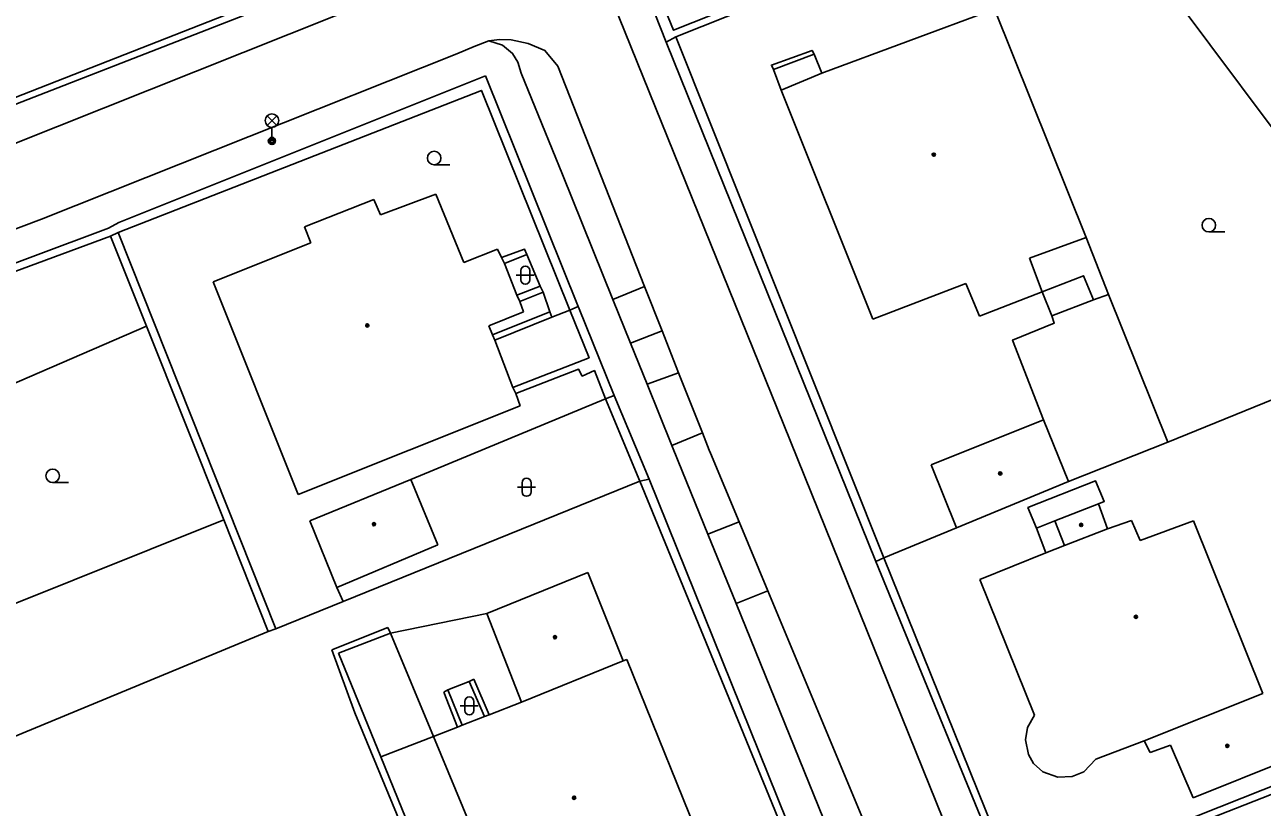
# Model space of a CAD drawing. Extents: x -600391 to -599491, y -1160176 to -1159402.
# Drawn here: x -599863.6 to -599795.1, y -1160085 to -1160041.7 of the extents above; entities that cross this region are included whole.
import ezdxf

# ---------------------------------------------------------------- set-up
doc = ezdxf.new("R2010")
doc.units = 0
for name, color, linetype in [('Level 10', 7, 'Continuous'), ('Level 11', 7, 'Continuous'), ('Level 33', 7, 'Continuous'), ('Level 36', 7, 'Continuous'), ('Level 39', 7, 'Continuous'), ('Level 5', 7, 'Continuous'), ('Level 51', 7, 'Continuous'), ('Level 7', 7, 'Continuous'), ('Level 8', 7, 'Continuous')]:
    doc.layers.add(name, color=color, linetype=linetype)

msp = doc.modelspace()

# ---------------------------------------------------------------- linework, layer by layer
at = {"layer": 'Level 10'}
for points in [[(-599837.18, -1160025.28), (-599821.6, -1160063.84), (-599805.47, -1160103.79), (-599798.53, -1160121.29)], [(-599906.01, -1160063.17), (-599902.43, -1160061.94), (-599901.28, -1160061.54), (-599880.99, -1160054.5), (-599874.5, -1160052.17), (-599864.36, -1160048.33), (-599841.34, -1160039.13), (-599840.49, -1160038.79), (-599839.99, -1160038.6), (-599839.65, -1160038.21), (-599839.36, -1160037.6), (-599839.27, -1160036.72), (-599839.47, -1160036.06)], [(-599831.07, -1160056.89), (-599833.86, -1160049.97), (-599836.15, -1160044.36), (-599836.32, -1160043.74), (-599836.62, -1160043.26), (-599837.17, -1160042.81), (-599837.94, -1160042.56), (-599838.74, -1160042.88)], [(-599839.71, -1160043.28), (-599862.7, -1160052.44), (-599873.39, -1160056.47), (-599879.52, -1160058.69), (-599899.8, -1160065.76), (-599900.91, -1160066.15), (-599904.58, -1160067.24)], [(-599838.74, -1160042.88), (-599839.71, -1160043.28)], [(-599831.07, -1160056.89), (-599829.306, -1160056.177)], [(-599828.337, -1160058.633), (-599829.306, -1160056.177)], [(-599830.09, -1160059.309), (-599828.337, -1160058.633)], [(-599829.17, -1160061.59), (-599830.09, -1160059.31)], [(-599829.17, -1160061.59), (-599827.424, -1160060.949)], [(-599826.111, -1160064.276), (-599827.424, -1160060.949)], [(-599827.8, -1160064.98), (-599826.111, -1160064.276)], [(-599825.8, -1160069.9), (-599827.45, -1160065.85), (-599827.8, -1160064.98)], [(-599825.8, -1160069.9), (-599824.076, -1160069.209)], [(-599824.076, -1160069.209), (-599822.482, -1160073.032)], [(-599824.24, -1160073.73), (-599822.482, -1160073.032)], [(-599815.91, -1160094.27), (-599824.24, -1160073.73)]]:
    msp.add_lwpolyline(points, dxfattribs=at)
at = {"layer": 'Level 11'}
for points in [[(-599805.03, -1160033.37), (-599787.56, -1160056.76)], [(-599834.12, -1160043.97), (-599834.829, -1160043.097), (-599835.751, -1160042.72), (-599836.702, -1160042.502), (-599837.337, -1160042.498), (-599837.94, -1160042.56)], [(-599822.17, -1160044.16), (-599822.29, -1160043.91), (-599820.04, -1160043.1), (-599819.93, -1160043.31)], [(-599822.17, -1160044.16), (-599819.93, -1160043.31)], [(-599819.93, -1160043.31), (-599819.5, -1160044.36)], [(-599829.306, -1160056.177), (-599834.12, -1160043.97)], [(-599821.75, -1160045.29), (-599822.17, -1160044.16)], [(-599804.86, -1160053.46), (-599803.63, -1160056.62)], [(-599837.23, -1160054.56), (-599835.96, -1160054.1), (-599835.82, -1160054.4)], [(-599835.82, -1160054.4), (-599837.07, -1160054.9)], [(-599835.82, -1160054.4), (-599835.09, -1160056.16)], [(-599807.3, -1160056.46), (-599805.01, -1160055.58), (-599804.46, -1160056.91)], [(-599836.38, -1160056.65), (-599835.09, -1160056.16)], [(-599834.93, -1160056.49), (-599836.21, -1160057.01)], [(-599835.09, -1160056.16), (-599834.93, -1160056.49)], [(-599834.93, -1160056.49), (-599834.56, -1160057.58)], [(-599806.76, -1160057.79), (-599807.3, -1160056.46)], [(-599830.09, -1160059.31), (-599831.07, -1160056.89)], [(-599804.46, -1160056.91), (-599806.76, -1160057.79)], [(-599803.63, -1160056.62), (-599804.46, -1160056.91)], [(-599803.63, -1160056.62), (-599800.35, -1160064.79)], [(-599837.73, -1160058.86), (-599834.56, -1160057.58)], [(-599837.6, -1160059.15), (-599834.45, -1160057.87)], [(-599833.45, -1160057.48), (-599832.38, -1160060.12), (-599836.6, -1160061.76)], [(-599834.56, -1160057.58), (-599834.45, -1160057.87)], [(-599834.45, -1160057.87), (-599833.45, -1160057.48)], [(-599807.23, -1160063.56), (-599808.94, -1160059.14), (-599806.63, -1160058.21), (-599806.76, -1160057.79)], [(-599852.61, -1160069.1), (-599865.01, -1160074.06), (-599869.3, -1160063.75), (-599856.88, -1160058.38)], [(-599827.424, -1160060.949), (-599828.337, -1160058.633)], [(-599836.43, -1160062.1), (-599832.97, -1160060.75), (-599832.76, -1160061.14), (-599832.09, -1160060.83), (-599831.47, -1160062.39)], [(-599827.8, -1160064.98), (-599829.17, -1160061.59)], [(-599831.47, -1160062.39), (-599842.25, -1160066.86)], [(-599831, -1160062.21), (-599831.47, -1160062.39)], [(-599831.47, -1160062.39), (-599829.58, -1160066.96)], [(-599825.665, -1160065.398), (-599825.731, -1160065.241), (-599826.111, -1160064.276)], [(-599825.665, -1160065.398), (-599824.076, -1160069.209)], [(-599807.61, -1160069.56), (-599808.09, -1160068.42), (-599804.34, -1160066.94), (-599803.86, -1160068.08), (-599804.18, -1160068.21)], [(-599807.61, -1160069.56), (-599806.6, -1160069.16)], [(-599824.24, -1160073.73), (-599825.8, -1160069.9)], [(-599807.1, -1160070.92), (-599807.61, -1160069.56)], [(-599846.34, -1160072.84), (-599846, -1160073.63)], [(-599822.482, -1160073.032), (-599817.22, -1160085.65)], [(-599843.37, -1160075.37), (-599838.05, -1160074.29)], [(-599840.99, -1160081.1), (-599843.92, -1160082.22)]]:
    msp.add_lwpolyline(points, dxfattribs=at)
at = {"layer": 'Level 33'}
for p, q in [((-599850.205, -1160047.25), (-599849.675, -1160046.72)), ((-599850.205, -1160046.72), (-599849.675, -1160047.25)), ((-599849.94, -1160047.36), (-599849.94, -1160048.11))]:
    msp.add_line(p, q, dxfattribs=at)
for centre, radius in [((-599849.94, -1160046.985), 0.375), ((-599849.94, -1160048.11), 0.2), ((-599849.94, -1160048.11), 0.145), ((-599849.94, -1160048.11), 0.0876)]:
    msp.add_circle(centre, radius, dxfattribs=at)
at = {"layer": 'Level 36'}
for p, q in [((-599840.96, -1160049.435), (-599840.085, -1160049.435)), ((-599798.07, -1160053.155), (-599797.195, -1160053.155)), ((-599836.416, -1160055.546), (-599835.416, -1160055.546)), ((-599836.166, -1160055.296), (-599836.166, -1160055.796)), ((-599835.666, -1160055.296), (-599835.666, -1160055.796)), ((-599862.08, -1160067.035), (-599861.205, -1160067.035)), ((-599836.346, -1160067.296), (-599835.346, -1160067.296)), ((-599836.096, -1160067.046), (-599836.096, -1160067.546)), ((-599835.596, -1160067.046), (-599835.596, -1160067.546)), ((-599839.516, -1160079.406), (-599838.516, -1160079.406)), ((-599839.266, -1160079.156), (-599839.266, -1160079.656)), ((-599838.766, -1160079.156), (-599838.766, -1160079.656))]:
    msp.add_line(p, q, dxfattribs=at)
for centre in [(-599840.96, -1160049.06), (-599798.07, -1160052.78), (-599862.08, -1160066.66)]:
    msp.add_circle(centre, 0.375, dxfattribs=at)
for centre, start, end in [((-599835.916, -1160055.296), 0, 180), ((-599835.916, -1160055.796), 180, 0), ((-599835.846, -1160067.046), 0, 180), ((-599835.846, -1160067.546), 180, 0), ((-599839.016, -1160079.156), 0, 180), ((-599839.016, -1160079.656), 180, 0)]:
    msp.add_arc(centre, 0.25, start, end, dxfattribs=at)
at = {"layer": 'Level 39'}
for centre, radius in [((-599813.3, -1160048.87), 0.09), ((-599813.3, -1160048.87), 0.0398), ((-599844.66, -1160058.33), 0.09), ((-599844.66, -1160058.33), 0.0398), ((-599809.62, -1160066.53), 0.09), ((-599809.62, -1160066.53), 0.0398), ((-599844.29, -1160069.34), 0.09), ((-599844.29, -1160069.34), 0.0398), ((-599805.14, -1160069.38), 0.09), ((-599805.14, -1160069.38), 0.0398), ((-599802.11, -1160074.47), 0.09), ((-599802.11, -1160074.47), 0.0398), ((-599834.27, -1160075.6), 0.09), ((-599834.27, -1160075.6), 0.0398), ((-599797.05, -1160081.62), 0.09), ((-599797.05, -1160081.62), 0.0398), ((-599833.21, -1160084.49), 0.09), ((-599833.21, -1160084.49), 0.0398)]:
    msp.add_circle(centre, radius, dxfattribs=at)
at = {"layer": 'Level 5'}
for points in [[(-599819.5, -1160044.36), (-599809.93, -1160040.82)], [(-599809.93, -1160040.82), (-599804.86, -1160053.46)], [(-599821.75, -1160045.29), (-599819.5, -1160044.36)], [(-599816.68, -1160057.98), (-599821.75, -1160045.29)], [(-599848.14, -1160052.86), (-599844.29, -1160051.36)], [(-599844.29, -1160051.36), (-599843.93, -1160052.21)], [(-599843.93, -1160052.21), (-599840.86, -1160051.06)], [(-599840.86, -1160051.06), (-599839.31, -1160054.85)], [(-599847.79, -1160053.75), (-599848.14, -1160052.86)], [(-599853.2, -1160055.91), (-599847.79, -1160053.75)], [(-599804.86, -1160053.46), (-599808, -1160054.61)], [(-599839.31, -1160054.85), (-599837.46, -1160054.11)], [(-599837.46, -1160054.11), (-599837.23, -1160054.56)], [(-599837.23, -1160054.56), (-599837.07, -1160054.9)], [(-599837.07, -1160054.9), (-599836.38, -1160056.65)], [(-599808, -1160054.61), (-599807.3, -1160056.46)], [(-599848.48, -1160067.69), (-599853.2, -1160055.91)], [(-599811.52, -1160056), (-599816.68, -1160057.98)], [(-599810.76, -1160057.81), (-599811.52, -1160056)], [(-599807.3, -1160056.46), (-599810.76, -1160057.81)], [(-599836.38, -1160056.65), (-599836.21, -1160057.01)], [(-599836.21, -1160057.01), (-599836.01, -1160057.57)], [(-599836.01, -1160057.57), (-599837.94, -1160058.35)], [(-599837.94, -1160058.35), (-599837.73, -1160058.86)], [(-599837.73, -1160058.86), (-599837.6, -1160059.15)], [(-599837.6, -1160059.15), (-599836.6, -1160061.76)], [(-599836.6, -1160061.76), (-599836.43, -1160062.1)], [(-599836.43, -1160062.1), (-599836.19, -1160062.78)], [(-599836.19, -1160062.78), (-599848.48, -1160067.69)], [(-599813.44, -1160066.05), (-599807.23, -1160063.56)], [(-599807.23, -1160063.56), (-599805.84, -1160066.97)], [(-599812.04, -1160069.55), (-599813.44, -1160066.05)], [(-599847.85, -1160069.15), (-599842.25, -1160066.86)], [(-599842.25, -1160066.86), (-599840.76, -1160070.49)], [(-599805.84, -1160066.97), (-599812.04, -1160069.55)], [(-599806.6, -1160069.16), (-599804.18, -1160068.21)], [(-599804.18, -1160068.21), (-599803.69, -1160069.59)], [(-599846.34, -1160072.84), (-599847.85, -1160069.15)], [(-599806.06, -1160070.52), (-599806.6, -1160069.16)], [(-599803.69, -1160069.59), (-599802.35, -1160069.13)], [(-599802.35, -1160069.13), (-599801.87, -1160070.25)], [(-599801.87, -1160070.25), (-599798.92, -1160069.16)], [(-599798.92, -1160069.16), (-599795.08, -1160078.71)], [(-599806.06, -1160070.52), (-599803.69, -1160069.59)], [(-599840.76, -1160070.49), (-599846.34, -1160072.84)], [(-599810.75, -1160072.41), (-599807.1, -1160070.92)], [(-599807.1, -1160070.92), (-599806.06, -1160070.52)], [(-599838.05, -1160074.29), (-599832.45, -1160072.02)], [(-599832.45, -1160072.02), (-599830.49, -1160076.91)], [(-599807.72, -1160079.91), (-599810.75, -1160072.41)], [(-599836.13, -1160079.19), (-599838.05, -1160074.29)], [(-599836.13, -1160079.19), (-599830.49, -1160076.91)], [(-599830.49, -1160076.91), (-599830.3, -1160076.84)], [(-599830.3, -1160076.84), (-599828.89, -1160080.31), (-599825.45, -1160088.8)], [(-599795.08, -1160078.71), (-599801.65, -1160081.34)], [(-599837.91, -1160079.89), (-599836.13, -1160079.19)], [(-599839.66, -1160080.59), (-599839.4, -1160080.48)], [(-599839.4, -1160080.48), (-599838.17, -1160080)], [(-599838.17, -1160080), (-599837.91, -1160079.89)], [(-599808.11, -1160080.6), (-599807.72, -1160079.91)], [(-599840.99, -1160081.1), (-599839.66, -1160080.59)], [(-599836.04, -1160093.06), (-599840.99, -1160081.1)], [(-599808.23, -1160081.29), (-599808.11, -1160080.6)], [(-599808.06, -1160082.09), (-599808.23, -1160081.29)], [(-599801.65, -1160081.34), (-599804.33, -1160082.36)], [(-599801.32, -1160081.98), (-599801.65, -1160081.34)], [(-599800.2, -1160081.57), (-599801.32, -1160081.98)], [(-599798.94, -1160084.5), (-599800.2, -1160081.57)], [(-599807.77, -1160082.59), (-599808.06, -1160082.09)], [(-599804.33, -1160082.36), (-599804.99, -1160083.05)], [(-599793.61, -1160082.36), (-599798.94, -1160084.5)], [(-599807.26, -1160083.05), (-599807.77, -1160082.59)], [(-599806.44, -1160083.36), (-599807.26, -1160083.05)], [(-599804.99, -1160083.05), (-599805.63, -1160083.32)], [(-599805.63, -1160083.32), (-599806.44, -1160083.36)], [(-599803.37, -1160087.75), (-599794.63, -1160084.32)]]:
    msp.add_lwpolyline(points, dxfattribs=at)
at = {"layer": 'Level 51'}
for points in [[(-599858.87, -1160053.38), (-599856.88, -1160058.38), (-599852.61, -1160069.1), (-599850.15, -1160075.29)], [(-599858.46, -1160053.18), (-599849.73, -1160075.14)], [(-599849.73, -1160075.14), (-599846, -1160073.63)], [(-599866.16, -1160081.92), (-599850.15, -1160075.29)], [(-599850.15, -1160075.29), (-599849.73, -1160075.14)], [(-599843.52, -1160075.07), (-599846.62, -1160076.3)], [(-599843.37, -1160075.37), (-599846.26, -1160076.49)], [(-599843.37, -1160075.37), (-599843.52, -1160075.07)], [(-599840.99, -1160081.1), (-599843.37, -1160075.37)], [(-599846.62, -1160076.3), (-599845.35, -1160079.78)], [(-599846.26, -1160076.49), (-599843.92, -1160082.22), (-599839.02, -1160094.26)], [(-599839.03, -1160078.06), (-599840.2, -1160078.52)], [(-599838.76, -1160077.92), (-599839.03, -1160078.06)], [(-599839.03, -1160078.06), (-599838.17, -1160080)], [(-599837.91, -1160079.89), (-599838.76, -1160077.92)], [(-599840.2, -1160078.52), (-599840.42, -1160078.65)], [(-599840.42, -1160078.65), (-599839.66, -1160080.59)], [(-599840.2, -1160078.52), (-599839.4, -1160080.48)], [(-599845.35, -1160079.78), (-599839.32, -1160094.37)]]:
    msp.add_lwpolyline(points, dxfattribs=at)
at = {"layer": 'Level 7'}
for points in [[(-599850.01, -1160016.39), (-599847, -1160023.87), (-599841.76, -1160036.9), (-599878.71, -1160051.41)], [(-599828.12, -1160042.64), (-599835.49, -1160023.94)], [(-599813.71, -1160036.4), (-599827.71, -1160041.98), (-599835.15, -1160023.79)], [(-599841.12, -1160037.1), (-599878.65, -1160051.73)], [(-599813.56, -1160036.75), (-599827.58, -1160042.35)], [(-599827.58, -1160042.35), (-599828.12, -1160042.64)], [(-599816.51, -1160071.4), (-599828.12, -1160042.64)], [(-599816.07, -1160071.2), (-599827.58, -1160042.35)], [(-599838.11, -1160044.51), (-599858.41, -1160052.63), (-599858.99, -1160052.94), (-599875.46, -1160059.11)], [(-599832.98, -1160057.29), (-599838.11, -1160044.51)], [(-599858.46, -1160053.18), (-599838.34, -1160045.31), (-599833.45, -1160057.48)], [(-599875.41, -1160059.5), (-599858.87, -1160053.38)], [(-599858.87, -1160053.38), (-599858.46, -1160053.18)], [(-599832.98, -1160057.29), (-599833.45, -1160057.48)], [(-599832.97, -1160057.32), (-599832.98, -1160057.29)], [(-599788.65, -1160060.03), (-599800.35, -1160064.79)], [(-599800.35, -1160064.79), (-599805.84, -1160066.97)], [(-599846, -1160073.63), (-599829.58, -1160066.96)], [(-599829.58, -1160066.96), (-599829.06, -1160066.84)], [(-599829.58, -1160066.96), (-599824.78, -1160078.64), (-599821.3, -1160087.12)], [(-599820.93, -1160087.01), (-599829.06, -1160066.84)], [(-599812.04, -1160069.55), (-599816.07, -1160071.2)], [(-599816.07, -1160071.2), (-599816.51, -1160071.4)], [(-599808.92, -1160089.9), (-599816.51, -1160071.4)], [(-599773.93, -1160075.65), (-599808.7, -1160089.47), (-599816.07, -1160071.2)]]:
    msp.add_lwpolyline(points, dxfattribs=at)
at = {"layer": 'Level 8'}
for points in [[(-599831, -1160062.21), (-599832.97, -1160057.32)], [(-599829.06, -1160066.84), (-599831, -1160062.21)]]:
    msp.add_lwpolyline(points, dxfattribs=at)

doc.saveas('drawing.dxf')
